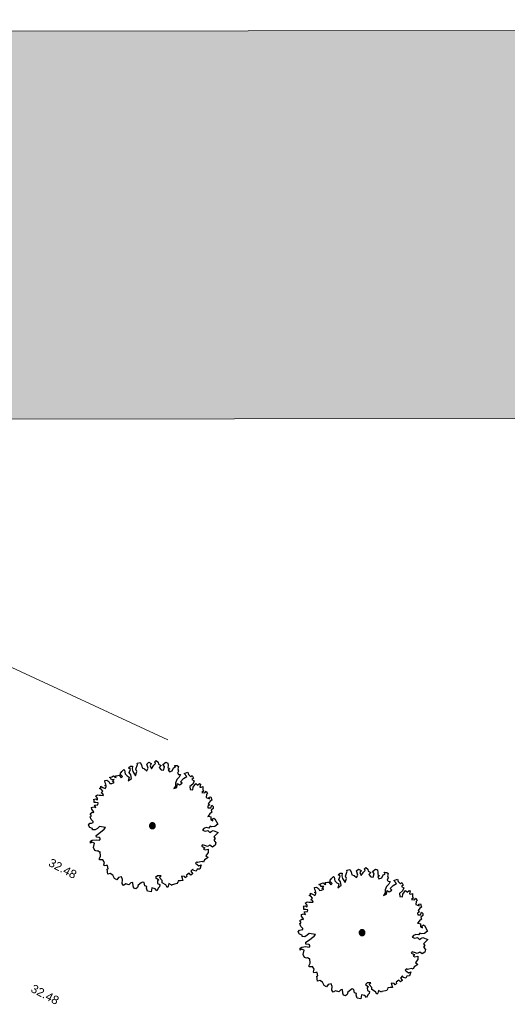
# Model space of a CAD drawing. Header units: metres. Extents: x -5203299 to 2078834, y 245743 to 5816291.
# Tile 993 of 1056: x 366642 to 366662, y 5813970 to 5814012. Entities that reach past the tile are written whole.
import ezdxf

# ---------------------------------------------------------------- set-up
doc = ezdxf.new("R2010")
doc.units = ezdxf.units.M
doc.header["$LTSCALE"] = 0.5
for name, color, linetype, lineweight in [('02.02_Nutzung. Gebäude-Gewerbe Neubau', 7, 'Continuous', 9), ('99.02_Vermesserplan-Höhe SWP', 7, 'Continuous', 18), ('99.02_Vermesserplan-Linie Zaun', 7, 'Continuous', 18), ('CS_XREF_Straßenpl-Bäume', 7, 'Continuous', 25), ('Keine', 7, 'Continuous', 9)]:
    doc.layers.add(name, color=color, linetype=linetype, lineweight=lineweight)
doc.layers.add('30 -34 Innenwände- 4 Türen_Fenster', color=7, linetype='Continuous', lineweight=15, true_color=0x9955ff)
doc.styles.add('Arial', font='arial.ttf')

# ---------------------------------------------------------------- blocks, each defined once
blk = doc.blocks.new('Gruppe-59')
at = {"layer": 'CS_XREF_Straßenpl-Bäume', "linetype": 'Continuous', "lineweight": 0}
blk.add_hatch(color=7, dxfattribs=at).paths.add_polyline_path([(366656.304, 5813973.381), (366656.299, 5813973.37), (366656.292, 5813973.36), (366656.285, 5813973.35), (366656.276, 5813973.342), (366656.267, 5813973.334), (366656.257, 5813973.327), (366656.247, 5813973.321), (366656.236, 5813973.316), (366656.224, 5813973.312), (366656.212, 5813973.31), (366656.2, 5813973.308), (366656.188, 5813973.308), (366656.176, 5813973.309), (366656.164, 5813973.311), (366656.153, 5813973.315), (366656.142, 5813973.319), (366656.131, 5813973.325), (366656.121, 5813973.331), (366656.111, 5813973.339), (366656.102, 5813973.347), (366656.095, 5813973.356), (366656.088, 5813973.366), (366656.082, 5813973.377), (366656.077, 5813973.388), (366656.073, 5813973.399), (366656.071, 5813973.411), (366656.069, 5813973.423), (366656.069, 5813973.435), (366656.07, 5813973.447), (366656.072, 5813973.459), (366656.076, 5813973.471), (366656.08, 5813973.482), (366656.085, 5813973.493), (366656.092, 5813973.503), (366656.1, 5813973.512), (366656.108, 5813973.521), (366656.117, 5813973.529), (366656.127, 5813973.536), (366656.138, 5813973.542), (366656.149, 5813973.546), (366656.16, 5813973.55), (366656.172, 5813973.553), (366656.184, 5813973.554), (366656.196, 5813973.554), (366656.208, 5813973.553), (366656.22, 5813973.551), (366656.232, 5813973.548), (366656.243, 5813973.543), (366656.254, 5813973.538), (366656.264, 5813973.531), (366656.273, 5813973.524), (366656.282, 5813973.516), (366656.29, 5813973.506), (366656.297, 5813973.496), (366656.303, 5813973.486), (366656.307, 5813973.475), (366656.311, 5813973.463), (366656.314, 5813973.451), (366656.315, 5813973.439), (366656.315, 5813973.427), (366656.314, 5813973.415), (366656.312, 5813973.403), (366656.309, 5813973.392)])
at = {"layer": 'CS_XREF_Straßenpl-Bäume'}
for p, q in [((366655.549, 5813976.09), (366655.667, 5813976.125)), ((366655.562, 5813976.042), (366655.549, 5813976.09)), ((366655.667, 5813976.125), (366655.727, 5813976.02)), ((366655.961, 5813976.056), (366656.046, 5813976.138)), ((366656.018, 5813975.874), (366655.961, 5813976.056)), ((366656.046, 5813976.138), (366656.147, 5813976.082)), ((366656.147, 5813976.082), (366656.102, 5813975.984)), ((366656.257, 5813976.006), (366656.322, 5813976.079)), ((366656.292, 5813976.146), (366656.357, 5813976.208)), ((366656.322, 5813976.079), (366656.292, 5813976.146)), ((366656.357, 5813976.208), (366656.436, 5813976.131)), ((366656.436, 5813976.131), (366656.451, 5813976.044)), ((366656.635, 5813976.039), (366656.759, 5813976.131)), ((366656.759, 5813976.131), (366656.848, 5813976.097)), ((366656.848, 5813976.097), (366656.863, 5813975.99)), ((366654.823, 5813975.638), (366654.887, 5813975.737)), ((366654.864, 5813975.58), (366654.823, 5813975.638)), ((366654.887, 5813975.737), (366654.972, 5813975.827)), ((366654.972, 5813975.827), (366655.005, 5813975.789)), ((366655.005, 5813975.789), (366655.03, 5813975.634)), ((366655.176, 5813975.893), (366655.262, 5813975.964)), ((366655.255, 5813975.828), (366655.176, 5813975.893)), ((366655.203, 5813975.699), (366655.255, 5813975.828)), ((366655.274, 5813975.594), (366655.203, 5813975.699)), ((366655.262, 5813975.964), (366655.349, 5813975.967)), ((366655.349, 5813975.967), (366655.334, 5813975.851)), ((366655.334, 5813975.851), (366655.357, 5813975.733)), ((366655.357, 5813975.733), (366655.479, 5813975.561)), ((366655.479, 5813975.561), (366655.533, 5813975.739)), ((366655.49, 5813975.836), (366655.562, 5813976.042)), ((366655.533, 5813975.739), (366655.49, 5813975.836)), ((366655.727, 5813976.02), (366655.751, 5813975.893)), ((366655.751, 5813975.893), (366655.86, 5813975.857)), ((366655.86, 5813975.857), (366655.962, 5813975.773)), ((366655.962, 5813975.773), (366656.018, 5813975.874)), ((366656.102, 5813975.984), (366656.154, 5813975.859)), ((366656.154, 5813975.859), (366656.257, 5813976.006)), ((366656.451, 5813976.044), (366656.569, 5813975.989)), ((366656.569, 5813975.989), (366656.484, 5813975.907)), ((366656.484, 5813975.907), (366656.566, 5813975.813)), ((366656.566, 5813975.813), (366656.663, 5813975.788)), ((366656.709, 5813975.945), (366656.635, 5813976.039)), ((366656.663, 5813975.788), (366656.705, 5813975.942)), ((366656.705, 5813975.942), (366656.709, 5813975.945)), ((366656.863, 5813975.99), (366656.855, 5813975.902)), ((366656.855, 5813975.902), (366656.927, 5813975.854)), ((366656.927, 5813975.854), (366656.858, 5813975.803)), ((366656.858, 5813975.803), (366656.911, 5813975.726)), ((366656.911, 5813975.726), (366657.035, 5813975.761)), ((366657.035, 5813975.761), (366657.09, 5813975.89)), ((366657.09, 5813975.89), (366657.168, 5813975.921)), ((366657.168, 5813975.921), (366657.126, 5813975.999)), ((366657.126, 5813975.999), (366657.242, 5813975.992)), ((366657.242, 5813975.992), (366657.295, 5813975.945)), ((366657.301, 5813975.759), (366657.253, 5813975.661)), ((366657.253, 5813975.661), (366657.306, 5813975.615)), ((366657.295, 5813975.945), (366657.278, 5813975.846)), ((366657.278, 5813975.846), (366657.301, 5813975.759)), ((366657.548, 5813975.651), (366657.702, 5813975.705)), ((366657.648, 5813975.527), (366657.548, 5813975.651)), ((366657.702, 5813975.705), (366657.725, 5813975.609)), ((366654.167, 5813975.35), (366654.254, 5813975.373)), ((366654.19, 5813975.263), (366654.167, 5813975.35)), ((366654.233, 5813975.177), (366654.19, 5813975.263)), ((366654.254, 5813975.373), (366654.336, 5813975.308)), ((366654.336, 5813975.308), (366654.378, 5813975.23)), ((366654.358, 5813975.484), (366654.465, 5813975.518)), ((366654.418, 5813975.466), (366654.358, 5813975.484)), ((366654.378, 5813975.23), (366654.466, 5813975.233)), ((366654.449, 5813975.391), (366654.418, 5813975.466)), ((366654.568, 5813975.395), (366654.449, 5813975.391)), ((366654.465, 5813975.518), (366654.534, 5813975.549)), ((366654.466, 5813975.233), (366654.572, 5813975.276)), ((366654.491, 5813975.313), (366654.568, 5813975.395)), ((366654.572, 5813975.276), (366654.491, 5813975.313)), ((366654.534, 5813975.549), (366654.593, 5813975.492)), ((366654.593, 5813975.492), (366654.653, 5813975.485)), ((366654.622, 5813975.561), (366654.717, 5813975.575)), ((366654.653, 5813975.485), (366654.622, 5813975.561)), ((366654.717, 5813975.575), (366654.777, 5813975.577)), ((366654.777, 5813975.577), (366654.818, 5813975.519)), ((366654.818, 5813975.519), (366654.868, 5813975.473)), ((366654.926, 5813975.523), (366654.864, 5813975.58)), ((366654.868, 5813975.473), (366654.926, 5813975.523)), ((366655.03, 5813975.634), (366655.12, 5813975.558)), ((366655.12, 5813975.558), (366655.209, 5813975.504)), ((366655.209, 5813975.504), (366655.156, 5813975.335)), ((366655.156, 5813975.335), (366655.308, 5813975.448)), ((366655.308, 5813975.448), (366655.274, 5813975.594)), ((366657.18, 5813975.248), (366657.175, 5813975.121)), ((366657.225, 5813975.397), (366657.18, 5813975.248)), ((366657.33, 5813975.497), (366657.225, 5813975.397)), ((366657.225, 5813975.063), (366657.259, 5813975.231)), ((366657.259, 5813975.231), (366657.341, 5813975.175)), ((366657.306, 5813975.615), (366657.383, 5813975.606)), ((366657.383, 5813975.606), (366657.33, 5813975.497)), ((366657.341, 5813975.175), (366657.454, 5813975.238)), ((366657.384, 5813975.303), (366657.515, 5813975.444)), ((366657.454, 5813975.238), (366657.384, 5813975.303)), ((366657.515, 5813975.444), (366657.648, 5813975.527)), ((366657.725, 5813975.609), (366657.827, 5813975.514)), ((366657.827, 5813975.514), (366657.882, 5813975.564)), ((366657.937, 5813975.458), (366657.868, 5813975.399)), ((366657.868, 5813975.399), (366657.969, 5813975.343)), ((366657.882, 5813975.564), (366657.937, 5813975.458)), ((366657.969, 5813975.343), (366657.914, 5813975.205)), ((366657.93, 5813975.067), (366658.041, 5813975.229)), ((366658.041, 5813975.229), (366658.102, 5813975.161)), ((366658.102, 5813975.161), (366658.188, 5813975.223)), ((366658.188, 5813975.223), (366658.237, 5813975.205)), ((366653.947, 5813975.011), (366654.002, 5813975.042)), ((366654.016, 5813974.986), (366653.947, 5813975.011)), ((366654.002, 5813975.042), (366654, 5813975.109)), ((366654, 5813975.109), (366654.089, 5813975.064)), ((366654.01, 5813974.827), (366654.087, 5813974.9)), ((366654.09, 5813974.793), (366654.01, 5813974.827)), ((366654.087, 5813974.9), (366654.016, 5813974.986)), ((366654.089, 5813975.064), (366654.179, 5813975.019)), ((366654.166, 5813975.146), (366654.233, 5813975.177)), ((366654.246, 5813975.109), (366654.166, 5813975.146)), ((366654.179, 5813975.019), (366654.246, 5813975.109)), ((366657.175, 5813975.121), (366657.1, 5813975.011)), ((366657.1, 5813975.011), (366657.225, 5813975.063)), ((366657.914, 5813975.205), (366657.782, 5813975.102)), ((366657.782, 5813975.102), (366657.794, 5813974.975)), ((366657.794, 5813974.975), (366657.903, 5813974.959)), ((366657.903, 5813974.959), (366657.93, 5813975.067)), ((366658.237, 5813975.205), (366658.201, 5813975.077)), ((366658.201, 5813975.077), (366658.261, 5813975.07)), ((366658.261, 5813975.07), (366658.328, 5813975.101)), ((366658.374, 5813974.918), (366658.288, 5813974.847)), ((366658.288, 5813974.847), (366658.416, 5813974.832)), ((366658.328, 5813975.101), (366658.33, 5813975.033)), ((366658.33, 5813975.033), (366658.333, 5813974.954)), ((366658.333, 5813974.954), (366658.374, 5813974.918)), ((366658.416, 5813974.832), (366658.482, 5813974.902)), ((366658.482, 5813974.902), (366658.534, 5813974.796)), ((366653.696, 5813974.553), (366653.783, 5813974.576)), ((366653.717, 5813974.526), (366653.696, 5813974.553)), ((366653.712, 5813974.418), (366653.717, 5813974.526)), ((366653.789, 5813974.42), (366653.712, 5813974.418)), ((366653.78, 5813974.683), (366653.857, 5813974.745)), ((366653.862, 5813974.607), (366653.78, 5813974.683)), ((366653.783, 5813974.576), (366653.864, 5813974.531)), ((366653.888, 5813974.404), (366653.789, 5813974.42)), ((366653.857, 5813974.745), (366653.937, 5813974.728)), ((366653.864, 5813974.531), (366653.862, 5813974.607)), ((366653.88, 5813974.325), (366653.888, 5813974.404)), ((366653.937, 5813974.728), (366654.013, 5813974.731)), ((366654.013, 5813974.731), (366654.112, 5813974.723)), ((366654.112, 5813974.723), (366654.09, 5813974.793)), ((366658.487, 5813974.755), (366658.48, 5813974.628)), ((366658.48, 5813974.628), (366658.62, 5813974.573)), ((366658.534, 5813974.796), (366658.487, 5813974.755)), ((366658.652, 5813974.478), (366658.568, 5813974.368)), ((366658.607, 5813974.643), (366658.677, 5813974.663)), ((366658.62, 5813974.573), (366658.607, 5813974.643)), ((366658.718, 5813974.52), (366658.652, 5813974.478)), ((366658.677, 5813974.663), (366658.718, 5813974.52)), ((366653.553, 5813973.943), (366653.627, 5813974.005)), ((366653.612, 5813974.208), (366653.699, 5813974.231)), ((366653.623, 5813974.14), (366653.612, 5813974.208)), ((366653.694, 5813974.035), (366653.623, 5813974.14)), ((366653.627, 5813974.005), (366653.707, 5813973.996)), ((366653.707, 5813973.996), (366653.694, 5813974.035)), ((366653.699, 5813974.231), (366653.796, 5813974.206)), ((366653.736, 5813974.311), (366653.88, 5813974.325)), ((366653.796, 5813974.206), (366653.736, 5813974.311)), ((366658.629, 5813974.321), (366658.543, 5813974.268)), ((366658.543, 5813974.268), (366658.554, 5813974.192)), ((366658.554, 5813974.192), (366658.673, 5813974.196)), ((366658.568, 5813974.368), (366658.629, 5813974.321)), ((366658.716, 5813974.01), (366658.631, 5813973.94)), ((366658.673, 5813974.196), (366658.717, 5813974.305)), ((366658.77, 5813974.159), (366658.685, 5813974.097)), ((366658.685, 5813974.097), (366658.716, 5813974.01)), ((366658.717, 5813974.305), (366658.779, 5813974.247)), ((366658.779, 5813974.247), (366658.77, 5813974.159)), ((366653.481, 5813973.462), (366653.535, 5813973.543)), ((366653.535, 5813973.543), (366653.603, 5813973.546)), ((366653.546, 5813973.815), (366653.593, 5813973.837)), ((366653.589, 5813973.701), (366653.546, 5813973.815)), ((366653.592, 5813973.885), (366653.553, 5813973.943)), ((366653.68, 5813973.616), (366653.589, 5813973.701)), ((366653.593, 5813973.837), (366653.592, 5813973.885)), ((366653.603, 5813973.546), (366653.682, 5813973.568)), ((366653.682, 5813973.568), (366653.68, 5813973.616)), ((366658.631, 5813973.94), (366658.547, 5813973.829)), ((366658.547, 5813973.829), (366658.574, 5813973.842)), ((366658.574, 5813973.842), (366658.674, 5813973.814)), ((366658.674, 5813973.814), (366658.679, 5813973.678)), ((366658.679, 5813973.678), (366658.76, 5813973.641)), ((366658.737, 5813973.708), (366658.804, 5813973.759)), ((366658.76, 5813973.641), (366658.737, 5813973.708)), ((366658.804, 5813973.759), (366658.844, 5813973.732)), ((366658.844, 5813973.732), (366658.968, 5813973.493)), ((366653.533, 5813973.365), (366653.481, 5813973.462)), ((366653.65, 5813973.321), (366653.533, 5813973.365)), ((366653.644, 5813973.264), (366653.65, 5813973.321)), ((366653.76, 5813973.257), (366653.644, 5813973.264)), ((366653.866, 5813973.32), (366653.76, 5813973.257)), ((366653.942, 5813973.399), (366653.866, 5813973.32)), ((366653.921, 5813973.095), (366654.15, 5813973.281)), ((366654.207, 5813973.351), (366653.942, 5813973.399)), ((366654.15, 5813973.281), (366654.207, 5813973.351)), ((366658.38, 5813973.317), (366658.323, 5813973.245)), ((366658.323, 5813973.245), (366658.432, 5813973.2)), ((366658.475, 5813973.357), (366658.38, 5813973.317)), ((366658.432, 5813973.2), (366658.547, 5813973.232)), ((366658.595, 5813973.333), (366658.475, 5813973.357)), ((366658.547, 5813973.232), (366658.629, 5813973.139)), ((366658.648, 5813973.414), (366658.595, 5813973.333)), ((366658.629, 5813973.139), (366658.687, 5813973.181)), ((366658.709, 5813973.385), (366658.648, 5813973.414)), ((366658.687, 5813973.181), (366658.774, 5813973.223)), ((366658.844, 5813973.401), (366658.709, 5813973.385)), ((366658.774, 5813973.223), (366658.98, 5813973.14)), ((366658.968, 5813973.493), (366658.844, 5813973.401)), ((366658.98, 5813973.14), (366658.888, 5813973.04)), ((366653.561, 5813972.772), (366653.628, 5813972.814)), ((366653.564, 5813972.684), (366653.561, 5813972.772)), ((366653.622, 5813972.734), (366653.564, 5813972.684)), ((366653.731, 5813972.69), (366653.622, 5813972.734)), ((366653.628, 5813972.814), (366653.805, 5813972.84)), ((366653.799, 5813973.023), (366653.921, 5813973.095)), ((366653.81, 5813972.947), (366653.799, 5813973.023)), ((366653.805, 5813972.84), (366653.942, 5813972.813)), ((366653.947, 5813972.932), (366653.81, 5813972.947)), ((366653.942, 5813972.813), (366653.988, 5813972.874)), ((366653.988, 5813972.874), (366653.947, 5813972.932)), ((366658.888, 5813973.04), (366658.803, 5813972.958)), ((366658.803, 5813972.958), (366658.861, 5813972.892)), ((366658.861, 5813972.892), (366658.807, 5813972.822)), ((366658.807, 5813972.822), (366658.887, 5813972.709)), ((366658.887, 5813972.709), (366658.862, 5813972.609)), ((366653.69, 5813972.502), (366653.731, 5813972.69)), ((366653.75, 5813972.377), (366653.69, 5813972.502)), ((366653.83, 5813972.351), (366653.75, 5813972.377)), ((366653.878, 5813972.361), (366653.83, 5813972.351)), ((366653.948, 5813972.315), (366653.878, 5813972.361)), ((366653.979, 5813972.316), (366653.948, 5813972.315)), ((366653.993, 5813972.141), (366653.979, 5813972.316)), ((366658.324, 5813972.619), (366658.278, 5813972.561)), ((366658.278, 5813972.561), (366658.416, 5813972.498)), ((366658.413, 5813972.594), (366658.324, 5813972.619)), ((366658.416, 5813972.498), (366658.359, 5813972.437)), ((366658.359, 5813972.437), (366658.431, 5813972.408)), ((366658.533, 5813972.55), (366658.413, 5813972.594)), ((366658.431, 5813972.408), (366658.554, 5813972.432)), ((366658.559, 5813972.296), (366658.467, 5813972.157)), ((366658.639, 5813972.602), (366658.533, 5813972.55)), ((366658.554, 5813972.432), (366658.559, 5813972.296)), ((366658.749, 5813972.526), (366658.639, 5813972.602)), ((366658.862, 5813972.609), (366658.749, 5813972.526)), ((366653.948, 5813972.044), (366653.993, 5813972.141)), ((366653.95, 5813971.984), (366653.948, 5813972.044)), ((366654.05, 5813971.976), (366653.95, 5813971.984)), ((366654.086, 5813971.989), (366654.05, 5813971.976)), ((366654.158, 5813971.873), (366654.086, 5813971.989)), ((366654.125, 5813971.764), (366654.158, 5813971.873)), ((366658.086, 5813971.898), (366658.02, 5813971.839)), ((366658.115, 5813971.871), (366658.086, 5813971.898)), ((366658.182, 5813971.885), (366658.115, 5813971.871)), ((366658.309, 5813971.906), (366658.182, 5813971.885)), ((366658.369, 5813971.88), (366658.309, 5813971.906)), ((366658.406, 5813971.98), (366658.369, 5813971.88)), ((366658.481, 5813972.019), (366658.406, 5813971.98)), ((366658.467, 5813972.157), (366658.566, 5813972.082)), ((366658.566, 5813972.082), (366658.481, 5813972.019)), ((366654.125, 5813971.756), (366654.125, 5813971.764)), ((366654.146, 5813971.728), (366654.125, 5813971.756)), ((366654.222, 5813971.739), (366654.146, 5813971.728)), ((366654.281, 5813971.741), (366654.222, 5813971.739)), ((366654.275, 5813971.585), (366654.315, 5813971.595)), ((366654.302, 5813971.371), (366654.275, 5813971.585)), ((366654.315, 5813971.595), (366654.281, 5813971.741)), ((366657.909, 5813971.59), (366657.825, 5813971.499)), ((366657.825, 5813971.499), (366657.896, 5813971.405)), ((366657.943, 5813971.523), (366657.909, 5813971.59)), ((366658.051, 5813971.498), (366657.943, 5813971.523)), ((366658.02, 5813971.839), (366658.171, 5813971.726)), ((366658.096, 5813971.587), (366658.051, 5813971.498)), ((366658.212, 5813971.591), (366658.096, 5813971.587)), ((366658.171, 5813971.726), (366658.257, 5813971.768)), ((366658.257, 5813971.768), (366658.212, 5813971.591)), ((366654.401, 5813971.394), (366654.302, 5813971.371)), ((366654.51, 5813971.33), (366654.401, 5813971.394)), ((366654.583, 5813971.185), (366654.51, 5813971.33)), ((366654.684, 5813971.129), (366654.583, 5813971.185)), ((366654.757, 5813971.231), (366654.684, 5813971.129)), ((366654.875, 5813971.255), (366654.757, 5813971.231)), ((366654.916, 5813971.149), (366654.875, 5813971.255)), ((366654.902, 5813970.981), (366654.916, 5813971.149)), ((366655.771, 5813971.039), (366655.713, 5813970.997)), ((366655.84, 5813971.022), (366655.771, 5813971.039)), ((366656.405, 5813971.295), (366656.331, 5813971.225)), ((366656.331, 5813971.225), (366656.47, 5813971.131)), ((366656.563, 5813971.301), (366656.405, 5813971.295)), ((366656.47, 5813971.131), (366656.412, 5813971.092)), ((366656.412, 5813971.092), (366656.416, 5813970.973)), ((366656.495, 5813971.23), (366656.563, 5813971.301)), ((366656.607, 5813971.107), (366656.495, 5813971.23)), ((366656.61, 5813971.011), (366656.607, 5813971.107)), ((366657.274, 5813971.033), (366657.237, 5813970.973)), ((366657.292, 5813971.091), (366657.274, 5813971.033)), ((366657.391, 5813971.094), (366657.292, 5813971.091)), ((366657.487, 5813971.097), (366657.391, 5813971.094)), ((366657.561, 5813971.275), (366657.433, 5813971.282)), ((366657.433, 5813971.282), (366657.487, 5813971.097)), ((366657.591, 5813971.22), (366657.561, 5813971.275)), ((366657.648, 5813971.27), (366657.591, 5813971.22)), ((366657.751, 5813971.409), (366657.635, 5813971.329)), ((366657.635, 5813971.329), (366657.648, 5813971.27)), ((366657.822, 5813971.335), (366657.751, 5813971.409)), ((366657.896, 5813971.394), (366657.822, 5813971.335)), ((366657.896, 5813971.405), (366657.896, 5813971.394)), ((366654.964, 5813970.896), (366654.902, 5813970.981)), ((366655.061, 5813970.958), (366654.964, 5813970.896)), ((366655.198, 5813970.912), (366655.061, 5813970.958)), ((366655.283, 5813971.003), (366655.198, 5813970.912)), ((366655.362, 5813971.017), (366655.283, 5813971.003)), ((366655.375, 5813970.861), (366655.362, 5813971.017)), ((366655.407, 5813970.775), (366655.375, 5813970.861)), ((366655.487, 5813970.746), (366655.407, 5813970.775)), ((366655.553, 5813970.808), (366655.487, 5813970.746)), ((366655.581, 5813970.905), (366655.553, 5813970.808)), ((366655.713, 5813970.997), (366655.581, 5813970.905)), ((366655.864, 5813970.878), (366655.84, 5813971.022)), ((366655.953, 5813970.841), (366655.864, 5813970.878)), ((366655.936, 5813970.773), (366655.953, 5813970.841)), ((366655.98, 5813970.647), (366655.936, 5813970.773)), ((366656.136, 5813970.621), (366655.98, 5813970.647)), ((366656.17, 5813970.789), (366656.136, 5813970.621)), ((366656.316, 5813970.755), (366656.17, 5813970.789)), ((366656.378, 5813970.669), (366656.316, 5813970.755)), ((366656.453, 5813970.799), (366656.378, 5813970.669)), ((366656.416, 5813970.973), (366656.505, 5813970.937)), ((366656.491, 5813970.84), (366656.453, 5813970.799)), ((366656.505, 5813970.937), (366656.491, 5813970.84)), ((366656.76, 5813970.917), (366656.61, 5813971.011)), ((366656.823, 5813970.812), (366656.76, 5813970.917)), ((366656.861, 5813970.861), (366656.823, 5813970.812)), ((366656.886, 5813970.969), (366656.861, 5813970.861)), ((366656.995, 5813970.916), (366656.886, 5813970.969)), ((366657.016, 5813970.897), (366656.995, 5813970.916)), ((366657.035, 5813970.926), (366657.016, 5813970.897)), ((366657.189, 5813970.96), (366657.035, 5813970.926)), ((366657.237, 5813970.973), (366657.189, 5813970.96))]:
    blk.add_line(p, q, dxfattribs=at)
blk.add_open_spline([(366656.07, 5813973.419), (366656.066, 5813973.452), (366656.094, 5813973.512), (366656.147, 5813973.551), (366656.213, 5813973.557), (366656.273, 5813973.53), (366656.311, 5813973.476), (366656.318, 5813973.411), (366656.291, 5813973.351), (366656.237, 5813973.312), (366656.172, 5813973.305), (366656.111, 5813973.333), (366656.073, 5813973.386), (366656.07, 5813973.419)], degree=2, dxfattribs=at)
blk = doc.blocks.new('Gruppe-60')
at = {"layer": 'CS_XREF_Straßenpl-Bäume', "linetype": 'Continuous', "lineweight": 0}
blk.add_hatch(color=7, dxfattribs=at).paths.add_polyline_path([(366647.398, 5813977.927), (366647.392, 5813977.916), (366647.386, 5813977.906), (366647.378, 5813977.897), (366647.37, 5813977.888), (366647.361, 5813977.88), (366647.351, 5813977.873), (366647.34, 5813977.867), (366647.329, 5813977.863), (366647.317, 5813977.859), (366647.306, 5813977.856), (366647.294, 5813977.855), (366647.282, 5813977.855), (366647.27, 5813977.856), (366647.258, 5813977.858), (366647.246, 5813977.861), (366647.235, 5813977.866), (366647.224, 5813977.871), (366647.214, 5813977.878), (366647.204, 5813977.885), (366647.196, 5813977.893), (366647.188, 5813977.903), (366647.181, 5813977.913), (366647.175, 5813977.923), (366647.17, 5813977.934), (366647.167, 5813977.946), (366647.164, 5813977.958), (366647.163, 5813977.97), (366647.162, 5813977.982), (366647.163, 5813977.994), (366647.166, 5813978.006), (366647.169, 5813978.017), (366647.173, 5813978.028), (366647.179, 5813978.039), (366647.185, 5813978.049), (366647.193, 5813978.059), (366647.201, 5813978.067), (366647.21, 5813978.075), (366647.22, 5813978.082), (366647.231, 5813978.088), (366647.242, 5813978.093), (366647.253, 5813978.097), (366647.265, 5813978.099), (366647.277, 5813978.101), (366647.289, 5813978.101), (366647.301, 5813978.1), (366647.313, 5813978.098), (366647.325, 5813978.094), (366647.336, 5813978.09), (366647.347, 5813978.084), (366647.357, 5813978.078), (366647.367, 5813978.07), (366647.375, 5813978.062), (366647.383, 5813978.053), (366647.39, 5813978.043), (366647.396, 5813978.032), (366647.401, 5813978.021), (366647.404, 5813978.01), (366647.407, 5813977.998), (366647.408, 5813977.986), (366647.409, 5813977.974), (366647.408, 5813977.962), (366647.405, 5813977.95), (366647.402, 5813977.938)])
at = {"layer": 'CS_XREF_Straßenpl-Bäume'}
for p, q in [((366646.642, 5813980.636), (366646.76, 5813980.672)), ((366646.76, 5813980.672), (366646.82, 5813980.566)), ((366647.054, 5813980.602), (366647.139, 5813980.684)), ((366647.139, 5813980.684), (366647.24, 5813980.628)), ((366647.385, 5813980.693), (366647.451, 5813980.754)), ((366647.415, 5813980.626), (366647.385, 5813980.693)), ((366647.451, 5813980.754), (366647.53, 5813980.678)), ((366647.53, 5813980.678), (366647.544, 5813980.591)), ((366647.728, 5813980.586), (366647.852, 5813980.677)), ((366647.852, 5813980.677), (366647.941, 5813980.644)), ((366645.916, 5813980.185), (366645.981, 5813980.283)), ((366645.981, 5813980.283), (366646.065, 5813980.374)), ((366646.065, 5813980.374), (366646.098, 5813980.335)), ((366646.098, 5813980.335), (366646.123, 5813980.18)), ((366646.27, 5813980.44), (366646.355, 5813980.511)), ((366646.348, 5813980.375), (366646.27, 5813980.44)), ((366646.296, 5813980.246), (366646.348, 5813980.375)), ((366646.368, 5813980.14), (366646.296, 5813980.246)), ((366646.355, 5813980.511), (366646.443, 5813980.514)), ((366646.443, 5813980.514), (366646.427, 5813980.397)), ((366646.427, 5813980.397), (366646.451, 5813980.279)), ((366646.451, 5813980.279), (366646.573, 5813980.108)), ((366646.573, 5813980.108), (366646.626, 5813980.285)), ((366646.583, 5813980.383), (366646.655, 5813980.589)), ((366646.626, 5813980.285), (366646.583, 5813980.383)), ((366646.655, 5813980.589), (366646.642, 5813980.636)), ((366646.82, 5813980.566), (366646.844, 5813980.44)), ((366646.844, 5813980.44), (366646.953, 5813980.404)), ((366646.953, 5813980.404), (366647.055, 5813980.319)), ((366647.111, 5813980.42), (366647.054, 5813980.602)), ((366647.055, 5813980.319), (366647.111, 5813980.42)), ((366647.24, 5813980.628), (366647.195, 5813980.531)), ((366647.195, 5813980.531), (366647.247, 5813980.405)), ((366647.247, 5813980.405), (366647.35, 5813980.553)), ((366647.35, 5813980.553), (366647.415, 5813980.626)), ((366647.544, 5813980.591), (366647.662, 5813980.535)), ((366647.662, 5813980.535), (366647.577, 5813980.453)), ((366647.577, 5813980.453), (366647.659, 5813980.36)), ((366647.659, 5813980.36), (366647.756, 5813980.335)), ((366647.802, 5813980.492), (366647.728, 5813980.586)), ((366647.756, 5813980.335), (366647.799, 5813980.488)), ((366647.799, 5813980.488), (366647.802, 5813980.492)), ((366647.941, 5813980.644), (366647.956, 5813980.537)), ((366647.956, 5813980.537), (366647.948, 5813980.449)), ((366647.948, 5813980.449), (366648.02, 5813980.4)), ((366648.02, 5813980.4), (366647.951, 5813980.35)), ((366647.951, 5813980.35), (366648.005, 5813980.272)), ((366648.005, 5813980.272), (366648.128, 5813980.308)), ((366648.128, 5813980.308), (366648.183, 5813980.437)), ((366648.183, 5813980.437), (366648.261, 5813980.468)), ((366648.261, 5813980.468), (366648.219, 5813980.546)), ((366648.219, 5813980.546), (366648.335, 5813980.538)), ((366648.335, 5813980.538), (366648.388, 5813980.492)), ((366648.394, 5813980.305), (366648.347, 5813980.208)), ((366648.388, 5813980.492), (366648.371, 5813980.392)), ((366648.371, 5813980.392), (366648.394, 5813980.305)), ((366648.641, 5813980.198), (366648.795, 5813980.251)), ((366648.795, 5813980.251), (366648.818, 5813980.156)), ((366645.261, 5813979.896), (366645.348, 5813979.919)), ((366645.284, 5813979.809), (366645.261, 5813979.896)), ((366645.348, 5813979.919), (366645.429, 5813979.854)), ((366645.429, 5813979.854), (366645.471, 5813979.776)), ((366645.452, 5813980.03), (366645.558, 5813980.065)), ((366645.512, 5813980.012), (366645.452, 5813980.03)), ((366645.542, 5813979.937), (366645.512, 5813980.012)), ((366645.661, 5813979.941), (366645.542, 5813979.937)), ((366645.558, 5813980.065), (366645.628, 5813980.096)), ((366645.585, 5813979.859), (366645.661, 5813979.941)), ((366645.665, 5813979.822), (366645.585, 5813979.859)), ((366645.628, 5813980.096), (366645.686, 5813980.038)), ((366645.686, 5813980.038), (366645.746, 5813980.032)), ((366645.715, 5813980.107), (366645.811, 5813980.122)), ((366645.746, 5813980.032), (366645.715, 5813980.107)), ((366645.811, 5813980.122), (366645.87, 5813980.124)), ((366645.87, 5813980.124), (366645.912, 5813980.066)), ((366645.912, 5813980.066), (366645.961, 5813980.019)), ((366645.958, 5813980.127), (366645.916, 5813980.185)), ((366646.019, 5813980.069), (366645.958, 5813980.127)), ((366645.961, 5813980.019), (366646.019, 5813980.069)), ((366646.123, 5813980.18), (366646.213, 5813980.104)), ((366646.213, 5813980.104), (366646.303, 5813980.051)), ((366646.303, 5813980.051), (366646.249, 5813979.882)), ((366646.249, 5813979.882), (366646.401, 5813979.994)), ((366646.401, 5813979.994), (366646.368, 5813980.14)), ((366648.319, 5813979.944), (366648.273, 5813979.795)), ((366648.423, 5813980.043), (366648.319, 5813979.944)), ((366648.347, 5813980.208), (366648.399, 5813980.161)), ((366648.399, 5813980.161), (366648.476, 5813980.153)), ((366648.476, 5813980.153), (366648.423, 5813980.043)), ((366648.478, 5813979.85), (366648.609, 5813979.99)), ((366648.548, 5813979.784), (366648.478, 5813979.85)), ((366648.609, 5813979.99), (366648.742, 5813980.074)), ((366648.742, 5813980.074), (366648.641, 5813980.198)), ((366648.818, 5813980.156), (366648.92, 5813980.06)), ((366648.92, 5813980.06), (366648.975, 5813980.11)), ((366649.03, 5813980.004), (366648.961, 5813979.946)), ((366648.961, 5813979.946), (366649.062, 5813979.89)), ((366648.975, 5813980.11), (366649.03, 5813980.004)), ((366649.062, 5813979.89), (366649.007, 5813979.752)), ((366645.04, 5813979.558), (366645.096, 5813979.588)), ((366645.109, 5813979.532), (366645.04, 5813979.558)), ((366645.096, 5813979.588), (366645.093, 5813979.656)), ((366645.093, 5813979.656), (366645.183, 5813979.611)), ((366645.103, 5813979.373), (366645.18, 5813979.447)), ((366645.18, 5813979.447), (366645.109, 5813979.532)), ((366645.183, 5813979.611), (366645.272, 5813979.566)), ((366645.259, 5813979.693), (366645.326, 5813979.723)), ((366645.34, 5813979.656), (366645.259, 5813979.693)), ((366645.272, 5813979.566), (366645.34, 5813979.656)), ((366645.326, 5813979.723), (366645.284, 5813979.809)), ((366645.471, 5813979.776), (366645.559, 5813979.779)), ((366645.559, 5813979.779), (366645.665, 5813979.822)), ((366648.269, 5813979.667), (366648.193, 5813979.557)), ((366648.193, 5813979.557), (366648.319, 5813979.61)), ((366648.273, 5813979.795), (366648.269, 5813979.667)), ((366648.319, 5813979.61), (366648.353, 5813979.778)), ((366648.353, 5813979.778), (366648.434, 5813979.721)), ((366648.434, 5813979.721), (366648.548, 5813979.784)), ((366649.007, 5813979.752), (366648.875, 5813979.648)), ((366648.875, 5813979.648), (366648.888, 5813979.521)), ((366648.888, 5813979.521), (366648.996, 5813979.505)), ((366648.996, 5813979.505), (366649.023, 5813979.614)), ((366649.023, 5813979.614), (366649.134, 5813979.776)), ((366649.134, 5813979.776), (366649.196, 5813979.707)), ((366649.196, 5813979.707), (366649.281, 5813979.77)), ((366649.281, 5813979.77), (366649.33, 5813979.751)), ((366649.33, 5813979.751), (366649.295, 5813979.623)), ((366649.295, 5813979.623), (366649.354, 5813979.617)), ((366649.354, 5813979.617), (366649.421, 5813979.647)), ((366649.467, 5813979.465), (366649.382, 5813979.394)), ((366649.421, 5813979.647), (366649.424, 5813979.579)), ((366649.424, 5813979.579), (366649.426, 5813979.5)), ((366649.426, 5813979.5), (366649.467, 5813979.465)), ((366649.51, 5813979.378), (366649.575, 5813979.449)), ((366649.575, 5813979.449), (366649.627, 5813979.343)), ((366644.79, 5813979.1), (366644.877, 5813979.122)), ((366644.81, 5813979.072), (366644.79, 5813979.1)), ((366644.806, 5813978.964), (366644.81, 5813979.072)), ((366644.873, 5813979.23), (366644.95, 5813979.292)), ((366644.955, 5813979.153), (366644.873, 5813979.23)), ((366644.877, 5813979.122), (366644.957, 5813979.077)), ((366644.95, 5813979.292), (366645.03, 5813979.275)), ((366644.957, 5813979.077), (366644.955, 5813979.153)), ((366645.03, 5813979.275), (366645.106, 5813979.277)), ((366645.183, 5813979.339), (366645.103, 5813979.373)), ((366645.106, 5813979.277), (366645.206, 5813979.269)), ((366645.206, 5813979.269), (366645.183, 5813979.339)), ((366649.382, 5813979.394), (366649.51, 5813979.378)), ((366649.58, 5813979.302), (366649.573, 5813979.174)), ((366649.573, 5813979.174), (366649.714, 5813979.119)), ((366649.627, 5813979.343), (366649.58, 5813979.302)), ((366649.745, 5813979.024), (366649.661, 5813978.914)), ((366649.7, 5813979.19), (366649.77, 5813979.209)), ((366649.714, 5813979.119), (366649.7, 5813979.19)), ((366649.812, 5813979.066), (366649.745, 5813979.024)), ((366649.77, 5813979.209), (366649.812, 5813979.066)), ((366644.705, 5813978.754), (366644.792, 5813978.777)), ((366644.716, 5813978.687), (366644.705, 5813978.754)), ((366644.787, 5813978.582), (366644.716, 5813978.687)), ((366644.8, 5813978.543), (366644.787, 5813978.582)), ((366644.792, 5813978.777), (366644.889, 5813978.752)), ((366644.882, 5813978.967), (366644.806, 5813978.964)), ((366644.829, 5813978.858), (366644.973, 5813978.871)), ((366644.889, 5813978.752), (366644.829, 5813978.858)), ((366644.982, 5813978.951), (366644.882, 5813978.967)), ((366644.973, 5813978.871), (366644.982, 5813978.951)), ((366649.722, 5813978.868), (366649.636, 5813978.814)), ((366649.636, 5813978.814), (366649.647, 5813978.738)), ((366649.647, 5813978.738), (366649.766, 5813978.742)), ((366649.661, 5813978.914), (366649.722, 5813978.868)), ((366649.766, 5813978.742), (366649.811, 5813978.851)), ((366649.864, 5813978.706), (366649.778, 5813978.644)), ((366649.778, 5813978.644), (366649.809, 5813978.557)), ((366649.811, 5813978.851), (366649.872, 5813978.794)), ((366649.872, 5813978.794), (366649.864, 5813978.706)), ((366644.639, 5813978.362), (366644.687, 5813978.383)), ((366644.683, 5813978.247), (366644.639, 5813978.362)), ((366644.646, 5813978.489), (366644.721, 5813978.551)), ((366644.685, 5813978.431), (366644.646, 5813978.489)), ((366644.773, 5813978.163), (366644.683, 5813978.247)), ((366644.687, 5813978.383), (366644.685, 5813978.431)), ((366644.721, 5813978.551), (366644.8, 5813978.543)), ((366644.775, 5813978.115), (366644.773, 5813978.163)), ((366649.724, 5813978.486), (366649.64, 5813978.376)), ((366649.64, 5813978.376), (366649.668, 5813978.388)), ((366649.668, 5813978.388), (366649.768, 5813978.36)), ((366649.809, 5813978.557), (366649.724, 5813978.486)), ((366649.768, 5813978.36), (366649.772, 5813978.225)), ((366649.772, 5813978.225), (366649.853, 5813978.188)), ((366649.831, 5813978.255), (366649.897, 5813978.305)), ((366649.853, 5813978.188), (366649.831, 5813978.255)), ((366649.897, 5813978.305), (366649.938, 5813978.278)), ((366649.938, 5813978.278), (366650.062, 5813978.039)), ((366644.575, 5813978.009), (366644.629, 5813978.09)), ((366644.626, 5813977.911), (366644.575, 5813978.009)), ((366644.744, 5813977.867), (366644.626, 5813977.911)), ((366644.629, 5813978.09), (366644.696, 5813978.092)), ((366644.696, 5813978.092), (366644.775, 5813978.115)), ((366644.737, 5813977.811), (366644.744, 5813977.867)), ((366644.853, 5813977.803), (366644.737, 5813977.811)), ((366644.959, 5813977.866), (366644.853, 5813977.803)), ((366645.035, 5813977.945), (366644.959, 5813977.866)), ((366645.015, 5813977.642), (366645.243, 5813977.828)), ((366645.3, 5813977.898), (366645.035, 5813977.945)), ((366645.243, 5813977.828), (366645.3, 5813977.898)), ((366649.473, 5813977.864), (366649.416, 5813977.791)), ((366649.416, 5813977.791), (366649.525, 5813977.747)), ((366649.568, 5813977.904), (366649.473, 5813977.864)), ((366649.525, 5813977.747), (366649.64, 5813977.779)), ((366649.688, 5813977.879), (366649.568, 5813977.904)), ((366649.64, 5813977.779), (366649.723, 5813977.685)), ((366649.742, 5813977.96), (366649.688, 5813977.879)), ((366649.802, 5813977.931), (366649.742, 5813977.96)), ((366649.781, 5813977.727), (366649.867, 5813977.77)), ((366649.937, 5813977.947), (366649.802, 5813977.931)), ((366649.867, 5813977.77), (366650.074, 5813977.686)), ((366650.062, 5813978.039), (366649.937, 5813977.947)), ((366644.655, 5813977.318), (366644.721, 5813977.36)), ((366644.658, 5813977.231), (366644.655, 5813977.318)), ((366644.721, 5813977.36), (366644.899, 5813977.386)), ((366644.892, 5813977.57), (366645.015, 5813977.642)), ((366644.904, 5813977.494), (366644.892, 5813977.57)), ((366644.899, 5813977.386), (366645.035, 5813977.36)), ((366645.04, 5813977.479), (366644.904, 5813977.494)), ((366645.035, 5813977.36), (366645.082, 5813977.421)), ((366645.082, 5813977.421), (366645.04, 5813977.479)), ((366649.723, 5813977.685), (366649.781, 5813977.727)), ((366649.981, 5813977.587), (366649.896, 5813977.505)), ((366649.896, 5813977.505), (366649.955, 5813977.439)), ((366649.955, 5813977.439), (366649.9, 5813977.369)), ((366649.9, 5813977.369), (366649.981, 5813977.256)), ((366650.074, 5813977.686), (366649.981, 5813977.587)), ((366644.715, 5813977.281), (366644.658, 5813977.231)), ((366644.825, 5813977.236), (366644.715, 5813977.281)), ((366644.783, 5813977.048), (366644.825, 5813977.236)), ((366644.844, 5813976.923), (366644.783, 5813977.048)), ((366644.924, 5813976.897), (366644.844, 5813976.923)), ((366644.972, 5813976.908), (366644.924, 5813976.897)), ((366645.041, 5813976.862), (366644.972, 5813976.908)), ((366649.418, 5813977.166), (366649.372, 5813977.108)), ((366649.372, 5813977.108), (366649.51, 5813977.044)), ((366649.506, 5813977.141), (366649.418, 5813977.166)), ((366649.51, 5813977.044), (366649.452, 5813976.983)), ((366649.452, 5813976.983), (366649.524, 5813976.954)), ((366649.627, 5813977.097), (366649.506, 5813977.141)), ((366649.524, 5813976.954), (366649.648, 5813976.978)), ((366649.732, 5813977.148), (366649.627, 5813977.097)), ((366649.648, 5813976.978), (366649.652, 5813976.843)), ((366649.843, 5813977.073), (366649.732, 5813977.148)), ((366649.956, 5813977.156), (366649.843, 5813977.073)), ((366649.981, 5813977.256), (366649.956, 5813977.156)), ((366645.072, 5813976.863), (366645.041, 5813976.862)), ((366645.042, 5813976.59), (366645.087, 5813976.688)), ((366645.044, 5813976.531), (366645.042, 5813976.59)), ((366645.143, 5813976.523), (366645.044, 5813976.531)), ((366645.087, 5813976.688), (366645.072, 5813976.863)), ((366645.179, 5813976.535), (366645.143, 5813976.523)), ((366645.251, 5813976.419), (366645.179, 5813976.535)), ((366649.499, 5813976.526), (366649.463, 5813976.426)), ((366649.574, 5813976.566), (366649.499, 5813976.526)), ((366649.652, 5813976.843), (366649.561, 5813976.704)), ((366649.561, 5813976.704), (366649.66, 5813976.628)), ((366649.66, 5813976.628), (366649.574, 5813976.566)), ((366645.218, 5813976.31), (366645.251, 5813976.419)), ((366645.219, 5813976.302), (366645.218, 5813976.31)), ((366645.239, 5813976.274), (366645.219, 5813976.302)), ((366645.315, 5813976.285), (366645.239, 5813976.274)), ((366645.375, 5813976.287), (366645.315, 5813976.285)), ((366645.369, 5813976.132), (366645.408, 5813976.141)), ((366645.396, 5813975.918), (366645.369, 5813976.132)), ((366645.408, 5813976.141), (366645.375, 5813976.287)), ((366649.003, 5813976.136), (366648.918, 5813976.045)), ((366649.036, 5813976.069), (366649.003, 5813976.136)), ((366649.144, 5813976.045), (366649.036, 5813976.069)), ((366649.179, 5813976.445), (366649.113, 5813976.386)), ((366649.113, 5813976.386), (366649.264, 5813976.272)), ((366649.189, 5813976.134), (366649.144, 5813976.045)), ((366649.208, 5813976.417), (366649.179, 5813976.445)), ((366649.305, 5813976.138), (366649.189, 5813976.134)), ((366649.276, 5813976.431), (366649.208, 5813976.417)), ((366649.264, 5813976.272), (366649.35, 5813976.315)), ((366649.402, 5813976.452), (366649.276, 5813976.431)), ((366649.35, 5813976.315), (366649.305, 5813976.138)), ((366649.463, 5813976.426), (366649.402, 5813976.452)), ((366645.494, 5813975.941), (366645.396, 5813975.918)), ((366645.604, 5813975.877), (366645.494, 5813975.941)), ((366645.677, 5813975.732), (366645.604, 5813975.877)), ((366645.777, 5813975.676), (366645.677, 5813975.732)), ((366645.85, 5813975.777), (366645.777, 5813975.676)), ((366645.969, 5813975.801), (366645.85, 5813975.777)), ((366646.009, 5813975.695), (366645.969, 5813975.801)), ((366645.995, 5813975.528), (366646.009, 5813975.695)), ((366647.498, 5813975.842), (366647.424, 5813975.771)), ((366647.424, 5813975.771), (366647.563, 5813975.677)), ((366647.657, 5813975.847), (366647.498, 5813975.842)), ((366647.563, 5813975.677), (366647.505, 5813975.638)), ((366647.505, 5813975.638), (366647.509, 5813975.52)), ((366647.588, 5813975.777), (366647.657, 5813975.847)), ((366647.7, 5813975.653), (366647.588, 5813975.777)), ((366647.703, 5813975.557), (366647.7, 5813975.653)), ((366648.386, 5813975.637), (366648.368, 5813975.58)), ((366648.484, 5813975.64), (366648.386, 5813975.637)), ((366648.581, 5813975.644), (366648.484, 5813975.64)), ((366648.654, 5813975.822), (366648.526, 5813975.829)), ((366648.526, 5813975.829), (366648.581, 5813975.644)), ((366648.684, 5813975.766), (366648.654, 5813975.822)), ((366648.742, 5813975.816), (366648.684, 5813975.766)), ((366648.845, 5813975.955), (366648.728, 5813975.875)), ((366648.728, 5813975.875), (366648.742, 5813975.816)), ((366648.915, 5813975.881), (366648.845, 5813975.955)), ((366648.989, 5813975.94), (366648.915, 5813975.881)), ((366648.918, 5813976.045), (366648.989, 5813975.952)), ((366648.989, 5813975.952), (366648.989, 5813975.94)), ((366646.057, 5813975.442), (366645.995, 5813975.528)), ((366646.154, 5813975.505), (366646.057, 5813975.442)), ((366646.291, 5813975.459), (366646.154, 5813975.505)), ((366646.376, 5813975.549), (366646.291, 5813975.459)), ((366646.455, 5813975.563), (366646.376, 5813975.549)), ((366646.469, 5813975.408), (366646.455, 5813975.563)), ((366646.5, 5813975.321), (366646.469, 5813975.408)), ((366646.58, 5813975.293), (366646.5, 5813975.321)), ((366646.646, 5813975.355), (366646.58, 5813975.293)), ((366646.674, 5813975.452), (366646.646, 5813975.355)), ((366646.807, 5813975.544), (366646.674, 5813975.452)), ((366646.865, 5813975.585), (366646.807, 5813975.544)), ((366646.933, 5813975.568), (366646.865, 5813975.585)), ((366646.958, 5813975.425), (366646.933, 5813975.568)), ((366647.047, 5813975.388), (366646.958, 5813975.425)), ((366647.029, 5813975.319), (366647.047, 5813975.388)), ((366647.073, 5813975.194), (366647.029, 5813975.319)), ((366647.264, 5813975.336), (366647.23, 5813975.168)), ((366647.409, 5813975.301), (366647.264, 5813975.336)), ((366647.471, 5813975.216), (366647.409, 5813975.301)), ((366647.546, 5813975.345), (366647.471, 5813975.216)), ((366647.509, 5813975.52), (366647.598, 5813975.483)), ((366647.585, 5813975.386), (366647.546, 5813975.345)), ((366647.598, 5813975.483), (366647.585, 5813975.386)), ((366647.854, 5813975.463), (366647.703, 5813975.557)), ((366647.917, 5813975.358), (366647.854, 5813975.463)), ((366647.955, 5813975.407), (366647.917, 5813975.358)), ((366647.979, 5813975.516), (366647.955, 5813975.407)), ((366648.089, 5813975.463), (366647.979, 5813975.516)), ((366648.109, 5813975.444), (366648.089, 5813975.463)), ((366648.128, 5813975.473), (366648.109, 5813975.444)), ((366648.282, 5813975.506), (366648.128, 5813975.473)), ((366648.33, 5813975.519), (366648.282, 5813975.506)), ((366648.368, 5813975.58), (366648.33, 5813975.519)), ((366647.23, 5813975.168), (366647.073, 5813975.194))]:
    blk.add_line(p, q, dxfattribs=at)
blk.add_open_spline([(366647.163, 5813977.966), (366647.16, 5813977.998), (366647.187, 5813978.058), (366647.24, 5813978.097), (366647.306, 5813978.104), (366647.366, 5813978.076), (366647.405, 5813978.023), (366647.411, 5813977.957), (366647.384, 5813977.897), (366647.331, 5813977.858), (366647.265, 5813977.852), (366647.205, 5813977.879), (366647.166, 5813977.933), (366647.163, 5813977.966)], degree=2, dxfattribs=at)
blk = doc.blocks.new('_25-01-10_187 KRA_CS_LP4_Außenanlagenplan (3D)')
at = {"layer": 'CS_XREF_Straßenpl-Bäume'}
for name in ['Gruppe-60', 'Gruppe-59']:
    blk.add_blockref(name, (0, 0), dxfattribs=at)
blk = doc.blocks.new('_23-07-06_Massenplan_TB_Weiterführende Schule (3D)')
at = {"layer": '02.02_Nutzung. Gebäude-Gewerbe Neubau', "linetype": 'Continuous', "lineweight": 0}
blk.add_hatch(color=9, dxfattribs=at).paths.add_polyline_path([(43.735, -129.438), (27.235, -129.452), (27.303, -210.452), (73.303, -210.413), (73.289, -193.913), (43.789, -193.938)])
at = {"layer": '02.02_Nutzung. Gebäude-Gewerbe Neubau', "flags": 128}
blk.add_lwpolyline([(43.735, -129.438), (27.235, -129.452), (27.303, -210.452), (73.303, -210.413), (73.289, -193.913), (43.789, -193.938)], close=True, dxfattribs=at)
at = {"layer": '99.02_Vermesserplan-Linie Zaun', "color": 7, "linetype": 'Continuous', "lineweight": 18}
blk.add_line((29.508, -212.194), (55.137, -224.077), dxfattribs=at)
at = {"layer": '99.02_Vermesserplan-Höhe SWP', "color": 7, "char_height": 0.36, "attachment_point": 2, "rotation": 332.251, "line_spacing_factor": 0.251004, "style": 'Arial'}
for insert in [(50.756, -229.39), (50.005, -234.744)]:
    blk.add_mtext('32.48', dxfattribs=dict(at, insert=insert))

msp = doc.modelspace()

# ---------------------------------------------------------------- block references
at = {"layer": '30 -34 Innenwände- 4 Türen_Fenster', "color": 1}
msp.add_blockref('_25-01-10_187 KRA_CS_LP4_Außenanlagenplan (3D)', (0, 0), dxfattribs=at)

# ---------------------------------------------------------------- next in the draw order: block references
at = {"layer": 'Keine', "color": 1}
msp.add_blockref('_23-07-06_Massenplan_TB_Weiterführende Schule (3D)', (366592.803, 5814205.708), dxfattribs=at)

doc.saveas('drawing.dxf')
